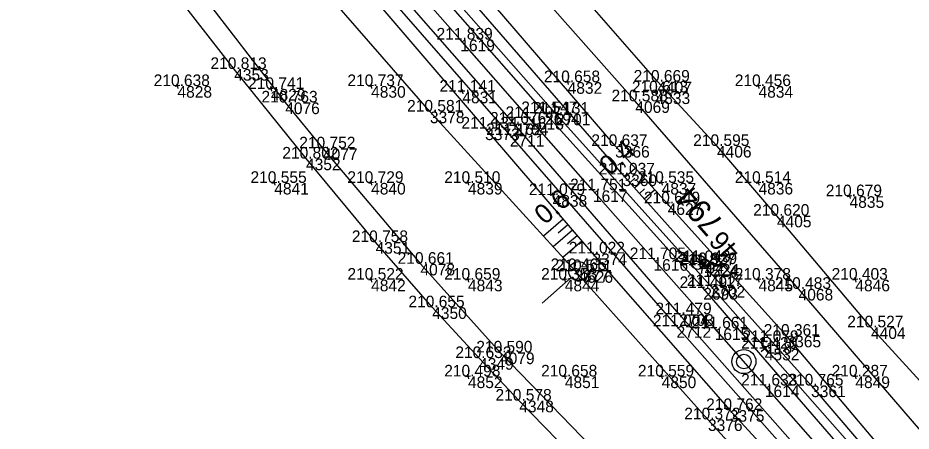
# Model space of a CAD drawing. Extents: x -556590 to -554855, y -1137918 to -1135717.
# Drawn here: x -555376.5 to -555284.2, y -1136855.6 to -1136813 of the extents above; entities that cross this region are included whole.
import ezdxf

# ---------------------------------------------------------------- set-up
doc = ezdxf.new("R2010")
doc.units = 0
for name, color, linetype in [('Vrstva 1', 7, 'Continuous'), ('Vrstva 11', 7, 'Continuous'), ('Vrstva 36', 7, 'Continuous'), ('Vrstva 4', 7, 'Continuous'), ('Vrstva 48', 7, 'Continuous'), ('Vrstva 49', 7, 'Continuous'), ('Vrstva 51', 7, 'Continuous'), ('Vrstva 60', 7, 'Continuous'), ('Vrstva 61', 7, 'Continuous'), ('Vrstva 63', 7, 'Continuous'), ('Vrstva 7', 7, 'Continuous')]:
    doc.layers.add(name, color=color, linetype=linetype)

msp = doc.modelspace()

# ---------------------------------------------------------------- linework, layer by layer
at = {"layer": 'Vrstva 1'}
msp.add_lwpolyline([(-555292.626, -1136858.568), (-555299.342, -1136850.927), (-555304.528, -1136845.033), (-555310.842, -1136837.877), (-555317.094, -1136830.769), (-555323.668, -1136823.297), (-555330.793, -1136815.192), (-555337.757, -1136807.261), (-555344.959, -1136799.074), (-555351.92, -1136791.138), (-555358.253, -1136783.94), (-555364.373, -1136776.981), (-555370.831, -1136769.642), (-555377.628, -1136761.922), (-555384.655, -1136753.934), (-555391.964, -1136745.622), (-555398.234, -1136738.496), (-555405.21, -1136730.558), (-555412.028, -1136722.802), (-555418.861, -1136715.028), (-555425.943, -1136706.972)], dxfattribs=at)
at = {"layer": 'Vrstva 11'}
for p, q in [((-555305.9, -1136838.014), (-555305.234, -1136838.768)), ((-555305.152, -1136838.109), (-555305.854, -1136838.066)), ((-555305.077, -1136838.49), (-555305.503, -1136838.463))]:
    msp.add_line(p, q, dxfattribs=at)
msp.add_circle((-555305.567, -1136838.391), 0.503, dxfattribs=at)
msp.add_arc((-555305.567, -1136838.391), 0.503, 311.42314, 131.42314, dxfattribs=at)
at = {"layer": 'Vrstva 36'}
for p, q in [((-555318.592, -1136839.121), (-555318.592, -1136839.121)), ((-555319.343, -1136839.781), (-555322.346, -1136842.423))]:
    msp.add_line(p, q, dxfattribs=at)
msp.add_circle((-555318.592, -1136839.121), 1, dxfattribs=at)
at = {"layer": 'Vrstva 4'}
for points in [[(-555371.523, -1136765.495), (-555354.841, -1136784.465), (-555337.149, -1136804.45), (-555320.934, -1136822.853), (-555304.953, -1136840.644), (-555288.508, -1136859.289)], [(-555289.17, -1136860.014), (-555305.703, -1136840.862), (-555322.044, -1136822.792), (-555337.769, -1136804.848), (-555355.258, -1136785.023), (-555371.953, -1136766.077)], [(-555291.497, -1136862.482), (-555308.187, -1136843.573), (-555325.276, -1136823.876), (-555340.195, -1136806.793), (-555357.356, -1136787.276), (-555373.776, -1136768.598)], [(-555374.679, -1136769.31), (-555357.938, -1136788.343), (-555340.698, -1136807.868), (-555325.68, -1136825.055), (-555308.462, -1136844.804), (-555292.186, -1136863.185)]]:
    msp.add_lwpolyline(points, dxfattribs=at)
at = {"layer": 'Vrstva 48'}
for p, q in [((-555313.79, -1136829.419), (-555312.737, -1136828.477)), ((-555313.291, -1136829.978), (-555312.762, -1136829.506)), ((-555312.791, -1136830.537), (-555311.731, -1136829.591)), ((-555312.291, -1136831.097), (-555311.76, -1136830.622)), ((-555311.792, -1136831.656), (-555310.726, -1136830.704)), ((-555320.188, -1136833.747), (-555322.217, -1136835.489)), ((-555319.699, -1136834.316), (-555320.705, -1136835.18)), ((-555319.21, -1136834.885), (-555321.206, -1136836.598)), ((-555318.722, -1136835.454), (-555319.711, -1136836.303)), ((-555318.233, -1136836.023), (-555320.195, -1136837.707))]:
    msp.add_line(p, q, dxfattribs=at)
at = {"layer": 'Vrstva 49'}
for p, q in [((-555360.047, -1136819.754), (-555359.953, -1136820.246)), ((-555340.047, -1136819.754), (-555339.953, -1136820.246)), ((-555319.461, -1136819.549), (-555319.953, -1136819.643)), ((-555319.754, -1136819.35), (-555319.66, -1136819.842)), ((-555300.047, -1136819.754), (-555299.953, -1136820.246)), ((-555359.754, -1136819.953), (-555360.246, -1136820.047)), ((-555350.101, -1136820.248), (-555350.593, -1136820.342)), ((-555350.394, -1136820.049), (-555350.3, -1136820.541)), ((-555339.754, -1136819.953), (-555340.246, -1136820.047)), ((-555330.333, -1136820.523), (-555330.825, -1136820.617)), ((-555330.626, -1136820.324), (-555330.532, -1136820.816)), ((-555310.38, -1136820.607), (-555310.872, -1136820.701)), ((-555310.673, -1136820.408), (-555310.579, -1136820.9)), ((-555299.754, -1136819.953), (-555300.246, -1136820.047)), ((-555349.754, -1136829.953), (-555350.246, -1136830.047)), ((-555350.047, -1136829.754), (-555349.953, -1136830.246)), ((-555339.754, -1136829.953), (-555340.246, -1136830.047)), ((-555340.047, -1136829.754), (-555339.953, -1136830.246)), ((-555329.754, -1136829.953), (-555330.246, -1136830.047)), ((-555330.047, -1136829.754), (-555329.953, -1136830.246)), ((-555309.754, -1136829.953), (-555310.246, -1136830.047)), ((-555310.047, -1136829.754), (-555309.953, -1136830.246)), ((-555299.754, -1136829.953), (-555300.246, -1136830.047)), ((-555300.047, -1136829.754), (-555299.953, -1136830.246)), ((-555321.012, -1136831.214), (-555321.504, -1136831.308)), ((-555321.305, -1136831.015), (-555321.211, -1136831.507)), ((-555309.425, -1136831.863), (-555309.331, -1136832.355)), ((-555290.353, -1136831.331), (-555290.845, -1136831.425)), ((-555290.646, -1136831.132), (-555290.552, -1136831.624)), ((-555309.132, -1136832.062), (-555309.624, -1136832.156)), ((-555339.754, -1136839.953), (-555340.246, -1136840.047)), ((-555340.047, -1136839.754), (-555339.953, -1136840.246)), ((-555329.754, -1136839.953), (-555330.246, -1136840.047)), ((-555330.047, -1136839.754), (-555329.953, -1136840.246)), ((-555319.754, -1136839.953), (-555320.246, -1136840.047)), ((-555320.047, -1136839.754), (-555319.953, -1136840.246)), ((-555299.754, -1136839.953), (-555300.246, -1136840.047)), ((-555300.047, -1136839.754), (-555299.953, -1136840.246)), ((-555289.754, -1136839.953), (-555290.246, -1136840.047)), ((-555290.047, -1136839.754), (-555289.953, -1136840.246)), ((-555329.754, -1136849.953), (-555330.246, -1136850.047)), ((-555330.047, -1136849.754), (-555329.953, -1136850.246)), ((-555319.754, -1136849.953), (-555320.246, -1136850.047)), ((-555320.047, -1136849.754), (-555319.953, -1136850.246)), ((-555309.754, -1136849.953), (-555310.246, -1136850.047)), ((-555310.047, -1136849.754), (-555309.953, -1136850.246)), ((-555289.754, -1136849.953), (-555290.246, -1136850.047)), ((-555290.047, -1136849.754), (-555289.953, -1136850.246))]:
    msp.add_line(p, q, dxfattribs=at)
for points in [[(-555267.42, -1136881.24), (-555276.299, -1136870.493), (-555297.11, -1136845.788), (-555314.807, -1136826.184), (-555333.105, -1136804.868), (-555352.371, -1136782.978), (-555369.563, -1136763.534)], [(-555370.568, -1136764.836), (-555354.167, -1136783.454), (-555332.335, -1136808.07), (-555314.049, -1136829.129), (-555294.571, -1136850.932), (-555277.261, -1136871.194), (-555267.42, -1136881.24)], [(-555375.504, -1136770.371), (-555362.401, -1136784.957), (-555343.37, -1136806.672), (-555328.229, -1136824.382), (-555317.146, -1136837.289), (-555302.963, -1136853.472), (-555293.054, -1136864.302)], [(-555294.757, -1136865.971), (-555305.219, -1136854.428), (-555319.01, -1136839.008), (-555333.931, -1136822.633), (-555351.517, -1136802.409), (-555365.456, -1136786.595), (-555370.754, -1136778.091), (-555376.519, -1136771.305)]]:
    msp.add_lwpolyline(points, dxfattribs=at)
at = {"layer": 'Vrstva 51'}
for points in [[(-555279.712, -1136854.445), (-555288.387, -1136844.922), (-555298.101, -1136833.391), (-555304.289, -1136826.181), (-555310.443, -1136819.539), (-555323.457, -1136804.607), (-555339.001, -1136786.837), (-555349.383, -1136774.966), (-555364.742, -1136757.914)], [(-555282.189, -1136856.867), (-555295.864, -1136840.948), (-555312.722, -1136821.571), (-555330.387, -1136801.569), (-555352.399, -1136776.543), (-555366.721, -1136760.451)], [(-555383.133, -1136780.034), (-555371.019, -1136794.027), (-555357.856, -1136810.017), (-555348.873, -1136821.694), (-555344.974, -1136826.436), (-555334.907, -1136838.358), (-555326.693, -1136847.522), (-555317.198, -1136857.303), (-555297.774, -1136877.911)], [(-555299.492, -1136878.918), (-555314.22, -1136863.297), (-555324.704, -1136852.499), (-555328.854, -1136848.099), (-555333.693, -1136842.852), (-555339.538, -1136836.114), (-555346.724, -1136827.487), (-555354.139, -1136818.234), (-555362.213, -1136807.869), (-555373.662, -1136793.978), (-555384.667, -1136781.315)]]:
    msp.add_lwpolyline(points, dxfattribs=at)
at = {"layer": 'Vrstva 60'}
for p, q in [((-555330.793, -1136815.192), (-555330.793, -1136815.192)), ((-555354.139, -1136818.234), (-555354.139, -1136818.234)), ((-555319.707, -1136819.596), (-555319.707, -1136819.596)), ((-555310.443, -1136819.539), (-555310.443, -1136819.539)), ((-555360, -1136820), (-555360, -1136820)), ((-555350.347, -1136820.295), (-555350.347, -1136820.295)), ((-555340, -1136820), (-555340, -1136820)), ((-555330.579, -1136820.57), (-555330.579, -1136820.57)), ((-555310.626, -1136820.654), (-555310.626, -1136820.654)), ((-555300, -1136820), (-555300, -1136820)), ((-555348.873, -1136821.694), (-555348.873, -1136821.694)), ((-555312.722, -1136821.571), (-555312.722, -1136821.571)), ((-555333.931, -1136822.633), (-555333.931, -1136822.633)), ((-555323.668, -1136823.297), (-555323.668, -1136823.297)), ((-555322.044, -1136822.792), (-555322.044, -1136822.792)), ((-555320.934, -1136822.853), (-555320.934, -1136822.853)), ((-555328.229, -1136824.382), (-555328.229, -1136824.382)), ((-555325.276, -1136823.876), (-555325.276, -1136823.876)), ((-555325.68, -1136825.055), (-555325.68, -1136825.055)), ((-555314.807, -1136826.184), (-555314.807, -1136826.184)), ((-555304.289, -1136826.181), (-555304.289, -1136826.181)), ((-555344.974, -1136826.436), (-555344.974, -1136826.436)), ((-555346.724, -1136827.487), (-555346.724, -1136827.487)), ((-555314.049, -1136829.129), (-555314.049, -1136829.129)), ((-555350, -1136830), (-555350, -1136830)), ((-555340, -1136830), (-555340, -1136830)), ((-555330, -1136830), (-555330, -1136830)), ((-555310, -1136830), (-555310, -1136830)), ((-555300, -1136830), (-555300, -1136830)), ((-555317.094, -1136830.769), (-555317.094, -1136830.769)), ((-555321.258, -1136831.261), (-555321.258, -1136831.261)), ((-555290.599, -1136831.378), (-555290.599, -1136831.378)), ((-555309.378, -1136832.109), (-555309.378, -1136832.109)), ((-555298.101, -1136833.391), (-555298.101, -1136833.391)), ((-555339.538, -1136836.114), (-555339.538, -1136836.114)), ((-555317.146, -1136837.289), (-555317.146, -1136837.289)), ((-555334.907, -1136838.358), (-555334.907, -1136838.358)), ((-555310.842, -1136837.877), (-555310.842, -1136837.877)), ((-555306.248, -1136838.177), (-555306.248, -1136838.177)), ((-555319.01, -1136839.008), (-555319.01, -1136839.008)), ((-555318.592, -1136839.121), (-555318.592, -1136839.121)), ((-555305.733, -1136838.514), (-555305.733, -1136838.514)), ((-555305.567, -1136838.391), (-555305.567, -1136838.391)), ((-555340, -1136840), (-555340, -1136840)), ((-555330, -1136840), (-555330, -1136840)), ((-555320, -1136840), (-555320, -1136840)), ((-555300, -1136840), (-555300, -1136840)), ((-555290, -1136840), (-555290, -1136840)), ((-555305.703, -1136840.862), (-555305.703, -1136840.862)), ((-555304.953, -1136840.644), (-555304.953, -1136840.644)), ((-555295.864, -1136840.948), (-555295.864, -1136840.948)), ((-555333.693, -1136842.852), (-555333.693, -1136842.852)), ((-555308.187, -1136843.573), (-555308.187, -1136843.573)), ((-555308.462, -1136844.804), (-555308.462, -1136844.804)), ((-555304.528, -1136845.033), (-555304.528, -1136845.033)), ((-555288.387, -1136844.922), (-555288.387, -1136844.922)), ((-555299.209, -1136846.431), (-555299.209, -1136846.431)), ((-555297.11, -1136845.788), (-555297.11, -1136845.788)), ((-555326.693, -1136847.522), (-555326.693, -1136847.522)), ((-555299.353, -1136847.136), (-555299.353, -1136847.136)), ((-555328.854, -1136848.099), (-555328.854, -1136848.099)), ((-555330, -1136850), (-555330, -1136850)), ((-555320, -1136850), (-555320, -1136850)), ((-555310, -1136850), (-555310, -1136850)), ((-555290, -1136850), (-555290, -1136850)), ((-555299.342, -1136850.927), (-555299.342, -1136850.927)), ((-555294.571, -1136850.932), (-555294.571, -1136850.932)), ((-555324.704, -1136852.499), (-555324.704, -1136852.499)), ((-555302.963, -1136853.472), (-555302.963, -1136853.472)), ((-555305.219, -1136854.428), (-555305.219, -1136854.428))]:
    msp.add_line(p, q, dxfattribs=at)
at = {"layer": 'Vrstva 63'}
msp.add_line((-555306.215, -1136838.214), (-555306.281, -1136838.14), dxfattribs=at)
msp.add_circle((-555306.248, -1136838.177), 0.756, dxfattribs=at)
at = {"layer": 'Vrstva 7'}
for p, q in [((-555305.358, -1136838.183), (-555306.108, -1136838.845)), ((-555306.064, -1136838.139), (-555305.402, -1136838.889)), ((-555299.159, -1136846.431), (-555299.259, -1136846.431)), ((-555298.978, -1136846.806), (-555299.728, -1136847.466)), ((-555299.683, -1136846.761), (-555299.023, -1136847.511))]:
    msp.add_line(p, q, dxfattribs=at)
for centre, radius in [((-555299.209, -1136846.431), 0.5), ((-555301.514, -1136848.459), 1.246), ((-555301.514, -1136848.459), 0.752)]:
    msp.add_circle(centre, radius, dxfattribs=at)

# ---------------------------------------------------------------- texts
at = {"layer": 'Vrstva 11'}
msp.add_text('46', height=2, rotation=131.42314, dxfattribs=at).set_placement((-555301.783, -1136837.006))
at = {"layer": 'Vrstva 48'}
for s, rotation, p in [('0,4', 40.96851, (-555315.364, -1136829.322)), ('0,6', 40.65207, (-555322.076, -1136834.399))]:
    msp.add_text(s, height=2, rotation=rotation, dxfattribs=at).set_placement(p)
at = {"layer": 'Vrstva 60'}
for s, p in [('1619', (-555330.793, -1136816.392)), ('4353', (-555354.139, -1136819.434)), ('4832', (-555319.707, -1136820.796)), ('4407', (-555310.443, -1136820.739)), ('4828', (-555360, -1136821.2)), ('4829', (-555350.347, -1136821.495)), ('4830', (-555340, -1136821.2)), ('4831', (-555330.579, -1136821.77)), ('4833', (-555310.626, -1136821.854)), ('4834', (-555300, -1136821.2)), ('4076', (-555348.873, -1136822.894)), ('4069', (-555312.722, -1136822.771)), ('3378', (-555333.931, -1136823.833)), ('1618', (-555323.668, -1136824.497)), ('2694', (-555322.044, -1136823.992)), ('2701', (-555320.934, -1136824.053)), ('3373', (-555328.229, -1136825.582)), ('2704', (-555325.276, -1136825.076)), ('2711', (-555325.68, -1136826.255)), ('3366', (-555314.807, -1136827.384)), ('4406', (-555304.289, -1136827.381)), ('4077', (-555344.974, -1136827.636)), ('4352', (-555346.724, -1136828.687)), ('3360', (-555314.049, -1136830.329)), ('4841', (-555350, -1136831.2)), ('4840', (-555340, -1136831.2)), ('4839', (-555330, -1136831.2)), ('4837', (-555310, -1136831.2)), ('4836', (-555300, -1136831.2)), ('1617', (-555317.094, -1136831.969)), ('4838', (-555321.258, -1136832.461)), ('4835', (-555290.599, -1136832.578)), ('4627', (-555309.378, -1136833.309)), ('4405', (-555298.101, -1136834.591)), ('4351', (-555339.538, -1136837.314)), ('3374', (-555317.146, -1136838.489)), ('4078', (-555334.907, -1136839.558)), ('1616', (-555310.842, -1136839.077)), ('794', (-555306.248, -1136839.377)), ('4224', (-555305.567, -1136839.591)), ('3377', (-555319.01, -1136840.208)), ('4626', (-555318.592, -1136840.321)), ('1524', (-555305.733, -1136839.714)), ('4842', (-555340, -1136841.2)), ('4843', (-555330, -1136841.2)), ('4844', (-555320, -1136841.2)), ('4845', (-555300, -1136841.2)), ('4846', (-555290, -1136841.2)), ('2693', (-555305.703, -1136842.062)), ('2702', (-555304.953, -1136841.844)), ('4068', (-555295.864, -1136842.148)), ('4350', (-555333.693, -1136844.052)), ('2703', (-555308.187, -1136844.773)), ('2712', (-555308.462, -1136846.004)), ('1615', (-555304.528, -1136846.233)), ('4404', (-555288.387, -1136846.122)), ('118', (-555299.209, -1136847.631)), ('3365', (-555297.11, -1136846.988)), ('4079', (-555326.693, -1136848.722)), ('4532', (-555299.353, -1136848.336)), ('4349', (-555328.854, -1136849.299)), ('4852', (-555330, -1136851.2)), ('4851', (-555320, -1136851.2)), ('4850', (-555310, -1136851.2)), ('4849', (-555290, -1136851.2)), ('1614', (-555299.342, -1136852.127)), ('3361', (-555294.571, -1136852.132)), ('4348', (-555324.704, -1136853.699)), ('3375', (-555302.963, -1136854.672)), ('3376', (-555305.219, -1136855.628))]:
    msp.add_text(s, height=1.2, dxfattribs=at).set_placement(p)
at = {"layer": 'Vrstva 61'}
for s, p in [('211.839', (-555333.247, -1136815.192)), ('210.813', (-555356.591, -1136818.234)), ('210.638', (-555362.454, -1136820)), ('210.737', (-555342.452, -1136820)), ('210.658', (-555322.161, -1136819.596)), ('210.669', (-555312.897, -1136819.539)), ('210.456', (-555302.452, -1136820)), ('210.741', (-555352.704, -1136820.295)), ('211.141', (-555332.936, -1136820.57)), ('210.613', (-555313.078, -1136820.654)), ('210.763', (-555351.325, -1136821.694)), ('210.588', (-555315.176, -1136821.571)), ('210.581', (-555336.288, -1136822.633)), ('211.547', (-555324.496, -1136822.792)), ('211.131', (-555323.291, -1136822.853)), ('211.676', (-555327.728, -1136823.876)), ('211.797', (-555326.12, -1136823.297)), ('211.134', (-555330.68, -1136824.382)), ('211.162', (-555328.128, -1136825.055)), ('210.752', (-555347.422, -1136826.436)), ('210.637', (-555317.259, -1136826.184)), ('210.595', (-555306.745, -1136826.181)), ('210.802', (-555349.172, -1136827.487)), ('211.037', (-555316.501, -1136829.129)), ('210.555', (-555352.456, -1136830)), ('210.729', (-555342.454, -1136830)), ('210.510', (-555332.451, -1136830)), ('210.535', (-555312.456, -1136830)), ('210.514', (-555302.451, -1136830)), ('211.079', (-555323.712, -1136831.261)), ('211.751', (-555319.451, -1136830.769)), ('210.649', (-555311.832, -1136832.109)), ('210.679', (-555293.053, -1136831.378)), ('210.620', (-555300.552, -1136833.391)), ('210.758', (-555341.992, -1136836.114)), ('211.022', (-555319.594, -1136837.289)), ('210.661', (-555337.264, -1136838.358)), ('211.705', (-555313.298, -1136837.877)), ('211.043', (-555308.7, -1136838.177)), ('211.827', (-555308.185, -1136838.514)), ('210.939', (-555308.021, -1136838.391)), ('210.465', (-555321.466, -1136839.008)), ('210.511', (-555320.949, -1136839.121)), ('210.522', (-555342.448, -1136840)), ('210.659', (-555332.454, -1136840)), ('210.353', (-555322.452, -1136840)), ('210.378', (-555302.454, -1136840)), ('210.403', (-555292.452, -1136840)), ('211.492', (-555308.151, -1136840.862)), ('211.117', (-555307.405, -1136840.644)), ('210.483', (-555298.316, -1136840.948)), ('210.655', (-555336.149, -1136842.852)), ('211.479', (-555310.641, -1136843.573)), ('211.004', (-555310.913, -1136844.804)), ('211.661', (-555306.885, -1136845.033)), ('210.527', (-555290.839, -1136844.922)), ('210.361', (-555299.467, -1136845.788)), ('211.079', (-555301.663, -1136846.431)), ('210.590', (-555329.144, -1136847.522)), ('211.420', (-555301.804, -1136847.136)), ('210.633', (-555331.306, -1136848.099)), ('210.498', (-555332.454, -1136850)), ('210.658', (-555322.454, -1136850)), ('210.559', (-555312.454, -1136850)), ('210.287', (-555292.452, -1136850)), ('211.633', (-555301.794, -1136850.927)), ('210.765', (-555297.027, -1136850.932)), ('210.578', (-555327.158, -1136852.499)), ('210.762', (-555305.411, -1136853.472)), ('210.372', (-555307.667, -1136854.428))]:
    msp.add_text(s, height=1.2, dxfattribs=at).set_placement(p)
at = {"layer": 'Vrstva 63'}
msp.add_text('794', height=2.4, rotation=131.42314, dxfattribs=at).set_placement((-555303.452, -1136834.115))

doc.saveas('drawing.dxf')
